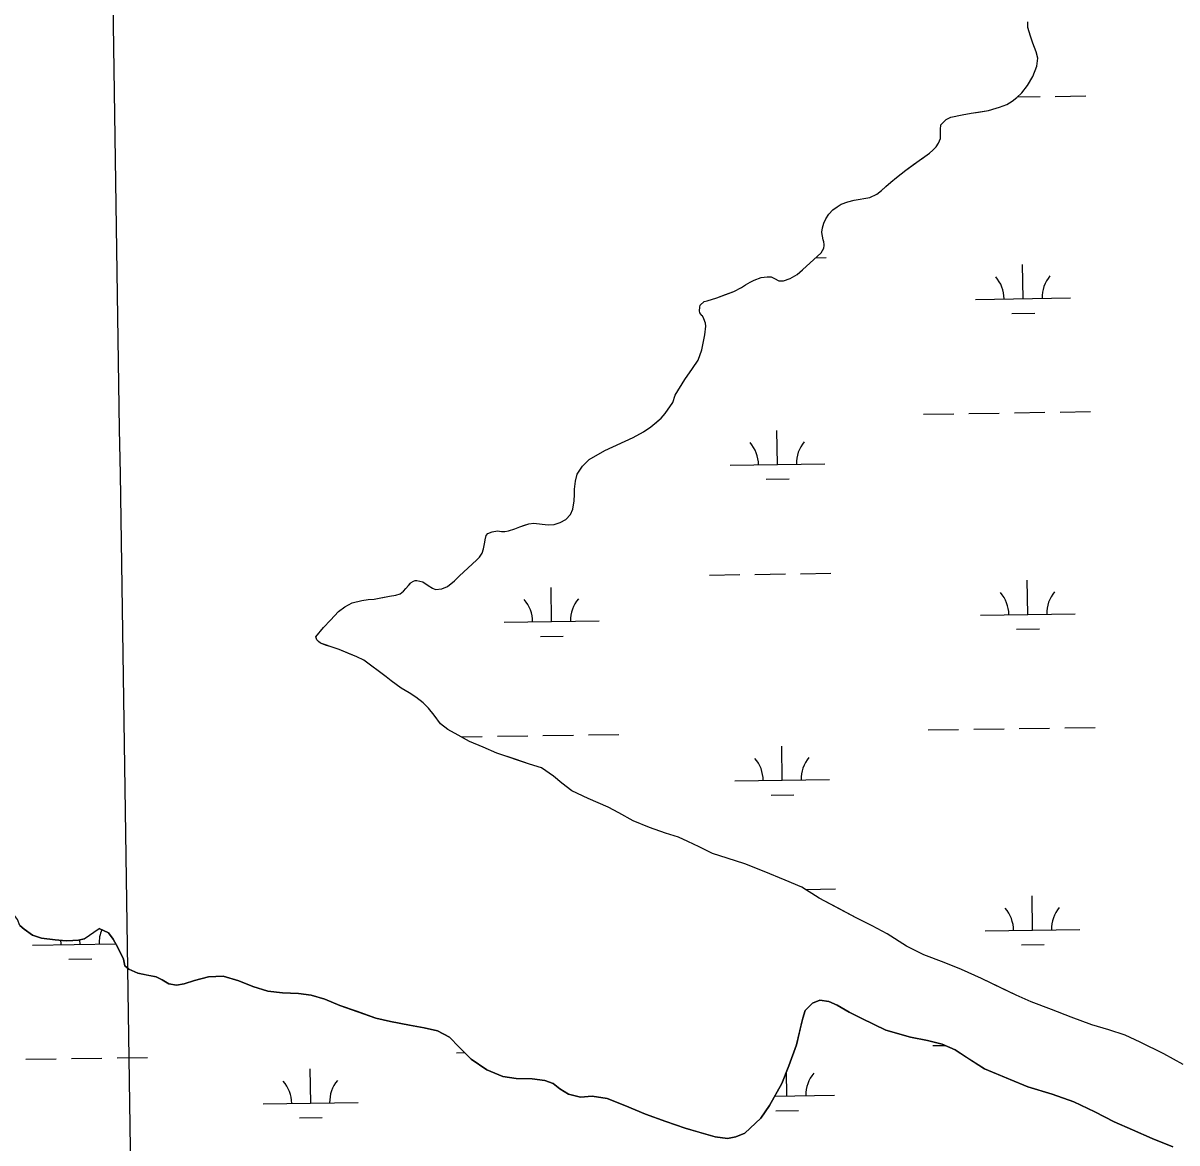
# Model space of a CAD drawing. Extents: x 3807117 to 3845308, y 337856 to 363736.
# Drawn here: x 3826937 to 3828153, y 358862 to 360041 of the extents above; entities that cross this region are included whole.
import ezdxf

# ---------------------------------------------------------------- set-up
doc = ezdxf.new("R2010")
doc.units = 0
for name, color, linetype in [('V-GRID-MAJR', 7, 'Continuous'), ('V-TOPO-SHOR', 7, 'Continuous'), ('V-WETL-SWMP', 7, 'Continuous')]:
    doc.layers.add(name, color=color, linetype=linetype)

msp = doc.modelspace()

# ---------------------------------------------------------------- linework, layer by layer
at = {"layer": 'V-GRID-MAJR'}
msp.add_spline([(3827279.7490000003, 343519.83400000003), (3827189.006, 349576.481), (3827098.2120000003, 355636.598), (3827007.418, 361696.713), (3827007.366, 361700.18200000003)], degree=3, dxfattribs=at)
at = {"layer": 'V-TOPO-SHOR'}
msp.add_line((3827026.769, 359082.98), (3827017.007, 359087.443), dxfattribs=at)
for points in [[(3827778.572, 359821.114), (3827779.3680000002, 359825.757), (3827780.681, 359830.398), (3827782.77, 359835.29), (3827785.889, 359839.923), (3827790.299, 359844.547), (3827794.704, 359847.882), (3827799.103, 359850.442), (3827805.827, 359852.989), (3827812.802, 359854.76300000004), (3827829.075, 359857.52400000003), (3827836.579, 359861.101), (3827841.501, 359864.95), (3827846.166, 359869.058), (3827851.352, 359873.678), (3827857.311, 359878.81), (3827867.156, 359886.507), (3827875.186, 359892.405), (3827881.144, 359896.76300000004), (3827885.8030000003, 359899.83900000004), (3827889.686, 359902.401), (3827892.019, 359904.197), (3827895.648, 359907.536), (3827899.021, 359910.874), (3827901.362, 359914.734), (3827903.451, 359919.885), (3827903.455, 359920.919), (3827903.477, 359925.564), (3827903.4960000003, 359929.179), (3827904.034, 359934.08), (3827909.4820000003, 359939.73), (3827914.6550000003, 359942.288), (3827926.282, 359944.555), (3827936.098, 359946.315), (3827943.589, 359947.57), (3827954.18, 359949.325), (3827958.8310000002, 359950.593), (3827965.81, 359952.624), (3827973.566, 359955.42600000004), (3827979.005, 359959.272), (3827983.927, 359963.12), (3827989.37, 359967.999), (3827995.342, 359975.454), (3828000.808, 359984.979), (3828005.2490000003, 359996.054), (3828006.322, 360004.568), (3828004.546, 360011.027), (3828000.978, 360020.337), (3827998.433, 360027.575), (3827995.637, 360036.881), (3827995.666, 360042.816)], [(3827329.708, 359438.693), (3827334.103, 359439.963), (3827337.73, 359442.78500000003), (3827340.322, 359445.61100000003), (3827342.919, 359448.956), (3827344.9960000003, 359451.268), (3827345.774, 359452.038), (3827348.103, 359453.318), (3827349.913, 359454.08400000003), (3827351.719, 359454.076), (3827358.167, 359452.753), (3827363.825, 359448.855), (3827368.458, 359445.992), (3827371.548, 359444.688), (3827378.003, 359445.173), (3827383.953, 359447.727), (3827391.465, 359453.625), (3827396.913, 359459.02), (3827414.542, 359475.455), (3827417.653, 359478.537), (3827420.514, 359482.912), (3827422.083, 359487.29), (3827423.4080000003, 359494.511), (3827423.6780000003, 359497.092), (3827424.991, 359501.473), (3827426.549, 359503.531), (3827431.202, 359505.315), (3827436.627, 359506.32), (3827441.012, 359505.784), (3827444.627, 359505.765), (3827448.5, 359506.265), (3827455.221, 359508.555), (3827460.395, 359510.594), (3827464.271, 359511.866), (3827469.701, 359513.648), (3827475.1240000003, 359514.395), (3827483.895, 359513.578), (3827490.086, 359512.775), (3827496.542, 359513.261), (3827502.745, 359515.297), (3827508.955, 359518.362), (3827513.882, 359523.503), (3827516.233, 359529.17), (3827517.566, 359538.195), (3827517.855, 359544.646), (3827517.884, 359550.326), (3827518.955, 359558.837), (3827520.796, 359566.054), (3827523.399, 359570.431), (3827526.258, 359574.545), (3827533.518, 359581.48), (3827549.825, 359590.952), (3827579.83, 359604.745), (3827590.699, 359610.887), (3827598.467, 359616.01300000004), (3827604.168, 359620.889), (3827609.094, 359625.254), (3827613.503, 359629.878), (3827621.562, 359641.713), (3827624.177, 359649.185), (3827634.325, 359665.913), (3827642.382, 359677.49), (3827648.102, 359686.237), (3827652.282, 359697.05700000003), (3827655.198, 359713.045), (3827656.273, 359722.075), (3827656.0300000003, 359725.172), (3827654.2460000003, 359729.827), (3827652.7120000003, 359732.931), (3827652.2, 359733.45), (3827650.146, 359736.04), (3827649.64, 359738.109), (3827649.916, 359741.977), (3827650.4450000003, 359744.3), (3827654.592, 359748.15), (3827657.693, 359748.91000000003), (3827668.031, 359751.957), (3827677.0810000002, 359755.26900000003), (3827685.8710000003, 359758.583), (3827693.893, 359762.675), (3827698.294, 359765.493), (3827702.954, 359768.309), (3827707.095, 359770.613), (3827714.592, 359773.414), (3827720.792, 359774.16000000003), (3827725.1780000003, 359774.139), (3827728.525, 359772.316), (3827733.159, 359769.972), (3827738.062, 359769.689), (3827745.3000000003, 359772.237), (3827752.548, 359776.331), (3827758.25, 359781.465), (3827777.693, 359799.438), (3827780.554, 359804.071), (3827781.085, 359806.907), (3827781.091, 359808.197), (3827780.845, 359810.78), (3827780.0810000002, 359812.848), (3827779.575, 359815.175), (3827778.818, 359818.534), (3827778.572, 359821.114)], [(3827245.187, 359394.751), (3827253.5160000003, 359404.49), (3827260.708, 359412.352), (3827269.41, 359421.336), (3827275.835, 359426.192), (3827283.761, 359430.665), (3827293.931, 359432.867), (3827300.333, 359433.96), (3827306.731, 359434.302), (3827315.773, 359436.135), (3827322.929, 359437.602), (3827329.708, 359438.693)], [(3827319.466, 359352.757), (3827295.819, 359370.009), (3827288.444, 359373.55), (3827279.126, 359377.493), (3827269.808, 359381.435), (3827260.485, 359384.599), (3827256.6, 359385.787), (3827250.386, 359388.157), (3827248.06, 359389.726), (3827246.514, 359391.679), (3827245.187, 359394.751)], [(3828159.412, 358944.118), (3828138.7800000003, 358955.552), (3828113.858, 358967.79), (3828098.281, 358974.901), (3828081.133, 358980.853), (3828063.201, 358986.02400000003), (3828041.379, 358993.952), (3828020.731, 359002.262), (3827999.301, 359010.186), (3827983.333, 359017.30100000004), (3827969.312, 359024.012), (3827946.727, 359034.67600000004), (3827925.694, 359044.16000000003), (3827907.3850000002, 359051.679), (3827885.955, 359059.602), (3827867.654, 359068.681), (3827847.421, 359081.67600000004), (3827831.4590000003, 359090.353), (3827814.717, 359098.641), (3827795.642, 359108.896), (3827775.787, 359119.545), (3827757.498, 359130.967), (3827739.969, 359138.479), (3827717.765, 359147.578), (3827697.506, 359155.498), (3827678.795, 359161.455), (3827663.208, 359166.614), (3827649.187, 359173.328), (3827637.508, 359179.248), (3827627.378, 359183.596), (3827613.739, 359187.967), (3827596.9820000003, 359193.912), (3827579.84, 359201.033), (3827564.6580000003, 359209.315), (3827553.37, 359215.232), (3827532.335, 359224.327), (3827515.201, 359232.617), (3827504.703, 359240.484), (3827495.761, 359247.951), (3827483.316, 359256.606), (3827470.452, 359260.581), (3827455.254, 359265.738), (3827436.156, 359272.088), (3827421.745, 359278.413), (3827407.333, 359284.348), (3827395.264, 359291.05100000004), (3827384.365, 359296.965), (3827376.59, 359303.255), (3827370.002, 359312.27), (3827364.186, 359319.721), (3827358.359, 359325.218), (3827350.583, 359331.116), (3827343.5810000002, 359335.83900000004), (3827335.4050000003, 359340.567), (3827324.907, 359348.434), (3827319.466, 359352.757)], [(3827001.145, 359076.617), (3826995.361, 359075.29), (3826989.133, 359074.934), (3826982.281, 359074.348), (3826970.845, 359075.343), (3826956.146, 359077.369), (3826946.9020000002, 359080.533), (3826937.985, 359086.65), (3826933.336, 359090.568), (3826930.9560000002, 359096.806), (3826927.865, 359101.183), (3826922.194, 359103.159), (3826914.4, 359100.865), (3826908.151, 359097.009), (3826900.328, 359089.268), (3826894.85, 359083.849), (3826889.365, 359077.262), (3826882.719, 359071.462), (3826879.598, 359070.311), (3826874.931, 359070.338), (3826871.433, 359071.135), (3826864.203, 359072.963), (3826854.213, 359074.788)], [(3827001.145, 359076.617), (3827017.007, 359087.443)], [(3828148.5, 358857.42600000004), (3828126.752, 358866.105), (3828105.789, 358875.17), (3828086.765, 358883.833), (3828066.197, 358894.452), (3828044.0700000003, 358904.689), (3828021.1550000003, 358912.98600000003), (3827995.512, 358920.518), (3827971.051, 358930.76900000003), (3827950.0840000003, 358939.444), (3827929.919, 358952.396), (3827919.058, 358959.45900000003), (3827905.472, 358965.759), (3827889.926, 358969.34500000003), (3827872.045, 358972.945), (3827846.012, 358980.48), (3827820.7830000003, 358992.68), (3827807.199, 358999.369), (3827794.786, 359006.829), (3827785.8540000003, 359010.381), (3827776.524, 359011.988), (3827768.723, 359008.916), (3827760.898, 359001.177), (3827758.52, 358993.018), (3827755.735, 358981.745), (3827751.751, 358965.034), (3827743.85, 358942.895), (3827736.3540000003, 358924.256), (3827723.386, 358900.976), (3827714.365, 358887.793), (3827697.545, 358871.93), (3827687.794, 358868.092), (3827679.223, 358866.191), (3827666.001, 358867.819), (3827652.403, 358871.784), (3827634.5300000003, 358876.941), (3827614.33, 358884.056), (3827592.5810000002, 358891.955), (3827570.8370000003, 358901.02400000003), (3827552.198, 358908.51900000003), (3827536.646, 358910.938), (3827524.186, 358909.838), (3827511.75, 358913.01900000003), (3827502.44, 358918.518), (3827495.464, 358924.002), (3827486.531, 358927.164), (3827473.311, 358929.18200000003), (3827456.577, 358929.272), (3827442.5810000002, 358931.68200000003), (3827425.495, 358938.391), (3827409.213, 358949.766), (3827396.438, 358962.287), (3827386.378, 358972.849), (3827373.572, 358979.534), (3827359.578, 358982.722), (3827344.0270000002, 358985.53), (3827324.203, 358989.53), (3827308.654, 358993.116), (3827288.068, 359000.233), (3827270.588, 359006.164), (3827254.669, 359012.867), (3827240.294, 359017.223), (3827227.0700000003, 359018.853), (3827210.342, 359019.722), (3827194.785, 359021.362), (3827178.858, 359026.509), (3827164.1, 359032.425), (3827147.784, 359037.183), (3827132.213, 359036.489), (3827117.404, 359032.677), (3827106.49, 359029.235), (3827098.697, 359027.719), (3827090.534, 359029.321), (3827083.5500000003, 359033.251), (3827076.952, 359036.398), (3827067.623, 359038.395), (3827057.9050000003, 359040.392), (3827048.2, 359044.728), (3827043.938, 359048.252), (3827042.6520000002, 359055.109), (3827036.88, 359067.438), (3827031.869, 359076.181), (3827026.769, 359082.98)]]:
    msp.add_lwpolyline(points, dxfattribs=at)
at = {"layer": 'V-WETL-SWMP'}
for p, q in [((3828024.6153978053, 359964.154648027), (3828056.6118069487, 359964.63402462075)), ((3827984.4094314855, 359963.55227420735), (3828008.6171932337, 359963.91495972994)), ((3827772.001966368, 359794.17729394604), (3827783.132150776, 359794.3440485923)), ((3827990.648485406, 359751.01788908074), (3827990.109186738, 359787.0138493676)), ((3827940.654096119, 359750.268863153), (3828040.6428746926, 359751.76691500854)), ((3827978.880996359, 359735.4088544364), (3828002.878303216, 359735.7683868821)), ((3827885.6152006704, 359629.359784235), (3827917.6116098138, 359629.83916082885)), ((3827933.6098143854, 359630.07884912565), (3827965.6062235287, 359630.5582257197)), ((3827981.604428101, 359630.79791401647), (3828013.600837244, 359631.2772906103)), ((3828029.599041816, 359631.51697890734), (3828061.595450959, 359631.9963555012)), ((3827731.8006895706, 359576.30760988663), (3827731.261390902, 359612.30357017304)), ((3827681.8063002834, 359575.55858395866), (3827781.7950788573, 359577.0566358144)), ((3827720.0332005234, 359560.6985752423), (3827744.0305073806, 359561.05810768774)), ((3827660.1301582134, 359459.78887309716), (3827692.126567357, 359460.268249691)), ((3827708.1247719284, 359460.50793798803), (3827740.121181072, 359460.98731458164)), ((3827756.119385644, 359461.2270028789), (3827788.1157947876, 359461.7063794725)), ((3827995.6321294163, 359418.38021996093), (3827995.0928307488, 359454.3761802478)), ((3827493.7804506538, 359410.86137785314), (3827493.2411519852, 359446.85733814)), ((3827945.63774013, 359417.63119403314), (3828045.6265187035, 359419.12924588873)), ((3827443.786061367, 359410.1123519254), (3827543.77483994, 359411.61040378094)), ((3827482.0129616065, 359395.2523432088), (3827506.010268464, 359395.6118756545)), ((3827983.8646403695, 359402.77118531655), (3828007.8619472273, 359403.1307177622)), ((3827890.598844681, 359296.72211511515), (3827922.5952538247, 359297.201491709)), ((3827938.5934583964, 359297.4411800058), (3827970.58986754, 359297.92055659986)), ((3827986.588072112, 359298.16024489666), (3828018.5844812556, 359298.6396214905)), ((3828034.5826858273, 359298.87930978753), (3828066.5790949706, 359299.35868638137)), ((3827398.3315026, 359289.3468674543), (3827420.7435750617, 359289.68264960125)), ((3827436.741779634, 359289.922337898), (3827468.738188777, 359290.40171449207)), ((3827484.736393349, 359290.64140278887), (3827516.732802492, 359291.1207793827)), ((3827532.7310070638, 359291.36046767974), (3827564.7274162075, 359291.8398442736)), ((3827736.784333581, 359243.6699407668), (3827736.245034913, 359279.6659010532)), ((3827686.7899442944, 359242.9209148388), (3827786.778722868, 359244.4189666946)), ((3827725.016844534, 359228.06090612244), (3827749.0141513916, 359228.4204385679)), ((3827761.2991650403, 359128.5922722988), (3827793.099438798, 359129.0687103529)), ((3828000.6157734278, 359085.74255084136), (3828000.0764747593, 359121.7385111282)), ((3827950.621384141, 359084.99352491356), (3828050.610162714, 359086.4915767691)), ((3826946.9180266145, 359069.95584069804), (3827034.6835149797, 359071.2707607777)), ((3826996.912415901, 359070.7048666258), (3826996.8386550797, 359075.6280969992)), ((3827988.8482843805, 359070.133516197), (3828012.8455912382, 359070.49304864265)), ((3826985.1449268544, 359055.09583198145), (3827009.142233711, 359055.4553644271)), ((3827393.730809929, 358956.5656038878), (3827402.1453778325, 358956.6916726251)), ((3827895.582488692, 358964.08444599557), (3827908.6616125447, 358964.2804000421)), ((3826939.873744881, 358949.7658266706), (3826971.870154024, 358950.2452032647)), ((3826987.8683585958, 358950.4848915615), (3827019.86476774, 358950.96426815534)), ((3827035.8629723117, 358951.2039564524), (3827067.859381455, 358951.6833330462)), ((3827239.916298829, 358903.51342953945), (3827239.377000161, 358939.5093898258)), ((3827741.767977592, 358911.03227164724), (3827741.3825139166, 358936.76038108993)), ((3827728.8803380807, 358910.8391864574), (3827791.7623668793, 358911.781297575)), ((3827189.9219095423, 358902.7644036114), (3827289.910688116, 358904.26245546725)), ((3827730.000488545, 358895.42323700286), (3827753.9977954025, 358895.7827694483)), ((3827228.148809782, 358887.9043948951), (3827252.146116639, 358888.2639273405))]:
    msp.add_line(p, q, dxfattribs=at)
for points in [[(3827790.299, 359844.547), (3827794.703, 359847.881), (3827799.103, 359850.441), (3827805.826, 359852.99), (3827812.8030000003, 359854.76300000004), (3827829.076, 359857.52400000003), (3827836.579, 359861.101), (3827841.501, 359864.949), (3827851.3510000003, 359873.678), (3827857.312, 359878.811), (3827867.156, 359886.507), (3827881.143, 359896.764), (3827889.687, 359902.401), (3827892.019, 359904.197), (3827895.648, 359907.53500000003), (3827899.02, 359910.874), (3827901.361, 359914.734), (3827903.45, 359919.886), (3827903.495, 359929.178), (3827904.035, 359934.079), (3827909.4820000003, 359939.731), (3827914.656, 359942.288), (3827926.282, 359944.555), (3827936.098, 359946.315), (3827954.179, 359949.325), (3827965.81, 359952.625), (3827973.566, 359955.427), (3827979.005, 359959.272), (3827983.927, 359963.12), (3827989.3710000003, 359967.998), (3827995.343, 359975.454), (3828000.809, 359984.978), (3828005.2490000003, 359996.055), (3828006.322, 360004.567), (3828004.5470000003, 360011.028), (3828000.978, 360020.337), (3827998.432, 360027.576), (3827995.637, 360036.881), (3827995.665, 360042.817)], [(3827329.708, 359438.694), (3827334.102, 359439.963), (3827337.7290000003, 359442.78500000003), (3827340.323, 359445.612), (3827342.92, 359448.955), (3827345.774, 359452.038), (3827348.103, 359453.318), (3827349.914, 359454.083), (3827351.72, 359454.075), (3827358.167, 359452.753), (3827363.826, 359448.855), (3827368.458, 359445.993), (3827371.549, 359444.688), (3827378.004, 359445.173), (3827383.953, 359447.726), (3827391.466, 359453.626), (3827396.912, 359459.02), (3827414.541, 359475.454), (3827417.653, 359478.537), (3827420.514, 359482.911), (3827422.083, 359487.291), (3827423.4080000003, 359494.511), (3827423.679, 359497.091), (3827424.99, 359501.473), (3827426.549, 359503.53), (3827431.203, 359505.314), (3827436.628, 359506.321), (3827441.0130000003, 359505.783), (3827444.626, 359505.766), (3827448.5, 359506.264), (3827455.222, 359508.555), (3827460.394, 359510.59500000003), (3827469.7, 359513.647), (3827475.1240000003, 359514.396), (3827483.895, 359513.579), (3827490.086, 359512.775), (3827496.541, 359513.261), (3827502.745, 359515.29600000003), (3827508.954, 359518.363), (3827513.883, 359523.502), (3827516.233, 359529.169), (3827517.5670000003, 359538.196), (3827517.856, 359544.647), (3827517.883, 359550.325), (3827518.9560000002, 359558.837), (3827520.7970000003, 359566.055), (3827523.399, 359570.43), (3827526.258, 359574.54600000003), (3827533.518, 359581.48), (3827549.824, 359590.952), (3827579.83, 359604.746), (3827590.699, 359610.88800000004), (3827598.467, 359616.01300000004), (3827609.094, 359625.254), (3827613.503, 359629.878), (3827621.561, 359641.713), (3827624.1780000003, 359649.185), (3827634.324, 359665.913), (3827642.381, 359677.489), (3827648.1010000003, 359686.237), (3827652.282, 359697.05700000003), (3827655.198, 359713.04600000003), (3827656.274, 359722.074), (3827656.0300000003, 359725.172), (3827654.2460000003, 359729.827), (3827652.7120000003, 359732.931), (3827652.199, 359733.45), (3827650.146, 359736.041), (3827649.64, 359738.108), (3827649.917, 359741.978), (3827650.444, 359744.299), (3827654.592, 359748.15), (3827657.693, 359748.91000000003), (3827668.031, 359751.958), (3827685.872, 359758.583), (3827693.893, 359762.674), (3827698.294, 359765.492), (3827702.954, 359768.309), (3827707.094, 359770.612), (3827714.593, 359773.415), (3827720.791, 359774.16000000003), (3827725.1780000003, 359774.139), (3827728.525, 359772.316), (3827733.159, 359769.971), (3827738.062, 359769.689), (3827745.301, 359772.23600000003), (3827752.548, 359776.33), (3827758.25, 359781.465), (3827777.694, 359799.439), (3827780.555, 359804.071), (3827781.085, 359806.908), (3827781.091, 359808.19800000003), (3827780.846, 359810.781), (3827780.0810000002, 359812.849), (3827778.818, 359818.533), (3827778.572, 359821.115), (3827779.369, 359825.757), (3827780.681, 359830.397), (3827782.77, 359835.291), (3827785.889, 359839.922), (3827790.299, 359844.547)], [(3827907.3850000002, 359051.679), (3827885.954, 359059.603), (3827867.653, 359068.68200000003), (3827847.421, 359081.67600000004), (3827831.46, 359090.352), (3827814.716, 359098.641), (3827775.787, 359119.545), (3827757.498, 359130.966), (3827739.97, 359138.479), (3827717.764, 359147.579), (3827697.505, 359155.49700000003), (3827678.796, 359161.455), (3827663.207, 359166.615), (3827649.188, 359173.328), (3827637.507, 359179.248), (3827627.379, 359183.597), (3827613.738, 359187.966), (3827596.9820000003, 359193.913), (3827579.841, 359201.034), (3827564.659, 359209.315), (3827553.369, 359215.232), (3827532.335, 359224.326), (3827515.201, 359232.618), (3827504.702, 359240.483), (3827495.762, 359247.95), (3827483.315, 359256.606), (3827470.453, 359260.58), (3827436.157, 359272.088), (3827421.745, 359278.413), (3827407.332, 359284.348), (3827395.265, 359291.05), (3827384.365, 359296.966), (3827376.59, 359303.255), (3827370.001, 359312.27), (3827364.185, 359319.72000000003), (3827358.359, 359325.217), (3827350.582, 359331.116), (3827343.58, 359335.83900000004), (3827335.406, 359340.568), (3827324.907, 359348.434), (3827319.465, 359352.75800000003), (3827295.8200000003, 359370.009), (3827288.4450000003, 359373.55100000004), (3827269.808, 359381.435), (3827260.485, 359384.599), (3827256.6, 359385.788), (3827250.386, 359388.156), (3827248.06, 359389.72500000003), (3827246.5130000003, 359391.68), (3827245.186, 359394.751), (3827253.5160000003, 359404.489), (3827260.708, 359412.352), (3827269.411, 359421.336), (3827275.8340000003, 359426.192), (3827283.7600000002, 359430.665), (3827293.931, 359432.867), (3827300.333, 359433.961), (3827306.7320000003, 359434.303), (3827322.929, 359437.602), (3827329.708, 359438.694)], [(3826933.335, 359090.568), (3826937.984, 359086.651), (3826946.901, 359080.532), (3826956.146, 359077.369), (3826970.845, 359075.344), (3826982.281, 359074.348), (3826989.133, 359074.933), (3826995.362, 359075.289), (3827001.145, 359076.617), (3827017.007, 359087.443), (3827026.769, 359082.98), (3827031.869, 359076.181), (3827036.881, 359067.43700000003), (3827042.6520000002, 359055.108), (3827043.938, 359048.252), (3827048.199, 359044.727), (3827057.9050000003, 359040.393), (3827076.952, 359036.39900000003), (3827083.5500000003, 359033.25), (3827090.534, 359029.32), (3827098.698, 359027.72000000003), (3827106.489, 359029.234), (3827117.404, 359032.677), (3827132.213, 359036.489), (3827147.7830000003, 359037.183), (3827164.1010000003, 359032.425), (3827178.8570000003, 359026.50800000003), (3827194.785, 359021.362), (3827210.342, 359019.721), (3827227.071, 359018.853), (3827240.294, 359017.224), (3827254.669, 359012.866), (3827270.588, 359006.164), (3827308.6550000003, 358993.116), (3827324.202, 358989.529), (3827344.0270000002, 358985.531), (3827359.578, 358982.722), (3827373.571, 358979.533), (3827386.377, 358972.848), (3827396.437, 358962.287), (3827409.2120000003, 358949.765), (3827425.495, 358938.391), (3827442.582, 358931.683), (3827456.578, 358929.272), (3827473.311, 358929.18200000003), (3827486.532, 358927.164), (3827495.465, 358924.003), (3827502.44, 358918.517), (3827511.75, 358913.018), (3827524.186, 358909.838), (3827536.645, 358910.938), (3827552.198, 358908.51900000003), (3827570.8370000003, 358901.02400000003), (3827592.5810000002, 358891.956), (3827614.3310000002, 358884.055), (3827634.529, 358876.941), (3827666.001, 358867.82), (3827679.223, 358866.192), (3827687.795, 358868.091), (3827697.545, 358871.93), (3827714.364, 358887.794), (3827723.386, 358900.977), (3827736.355, 358924.256), (3827743.849, 358942.895), (3827751.752, 358965.034), (3827758.519, 358993.017), (3827760.898, 359001.17600000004), (3827768.723, 359008.917), (3827776.523, 359011.988), (3827785.8540000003, 359010.381), (3827794.786, 359006.83), (3827807.198, 358999.369), (3827820.7830000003, 358992.68)], [(3828159.411, 358944.118), (3828138.7800000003, 358955.552), (3828113.859, 358967.79), (3828098.2800000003, 358974.902), (3828081.133, 358980.852), (3828063.201, 358986.02400000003), (3828041.38, 358993.951), (3828020.7320000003, 359002.262), (3827999.302, 359010.186), (3827983.333, 359017.3), (3827946.7260000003, 359034.677), (3827925.694, 359044.161), (3827907.3850000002, 359051.679)], [(3827820.7830000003, 358992.68), (3827846.012, 358980.479), (3827872.044, 358972.945), (3827889.926, 358969.34500000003), (3827905.473, 358965.759), (3827919.059, 358959.45900000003), (3827950.0840000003, 358939.444), (3827995.5130000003, 358920.51900000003), (3828021.156, 358912.98600000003), (3828044.071, 358904.69), (3828066.198, 358894.452), (3828086.7660000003, 358883.833), (3828105.788, 358875.169), (3828126.753, 358866.105), (3828148.4990000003, 358857.42600000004)]]:
    msp.add_lwpolyline(points, dxfattribs=at)
for centre, radius, start, end in [((3827935.4046355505, 359750.6650711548), 35.24628790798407, 0.08653253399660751, 41.630190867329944), ((3828045.8781096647, 359752.3202068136), 35.24628790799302, 140.0865295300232, 181.63018786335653), ((3827787.0303138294, 359577.60992761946), 35.24628790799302, 140.0865295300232, 181.63018786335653), ((3827676.556839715, 359575.9547919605), 35.24628790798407, 0.08653253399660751, 41.630190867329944), ((3828050.8617536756, 359419.68253769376), 35.24628790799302, 140.0865295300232, 181.63018786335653), ((3827438.5366007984, 359410.5085599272), 35.24628790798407, 0.08653253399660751, 41.630190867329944), ((3827549.010074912, 359412.163695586), 35.24628790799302, 140.0865295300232, 181.63018786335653), ((3827940.388279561, 359418.027402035), 35.24628790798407, 0.08653253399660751, 41.630190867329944), ((3827681.5404837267, 359243.3171228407), 35.24628790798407, 0.08653253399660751, 41.630190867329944), ((3827792.01395784, 359244.97225849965), 35.24628790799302, 140.0865295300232, 181.63018786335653), ((3827945.371923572, 359085.3897329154), 35.24628790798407, 0.08653253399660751, 41.630190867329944), ((3828055.845397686, 359087.0448685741), 35.24628790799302, 140.0865295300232, 181.63018786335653), ((3827052.1420401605, 359072.0071843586), 35.24628790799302, 156.35840141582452, 181.63018786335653), ((3826941.668566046, 359070.35204869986), 35.24628790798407, 0.08653253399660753, 7.315966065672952), ((3827796.997601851, 358912.33458938), 35.24628790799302, 140.0865295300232, 181.63018786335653), ((3827184.6724489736, 358903.1606116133), 35.24628790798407, 0.08653253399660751, 41.630190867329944), ((3827295.1459230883, 358904.8157472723), 35.24628790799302, 140.0865295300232, 181.63018786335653)]:
    msp.add_arc(centre, radius, start, end, dxfattribs=at)

doc.saveas('drawing.dxf')
